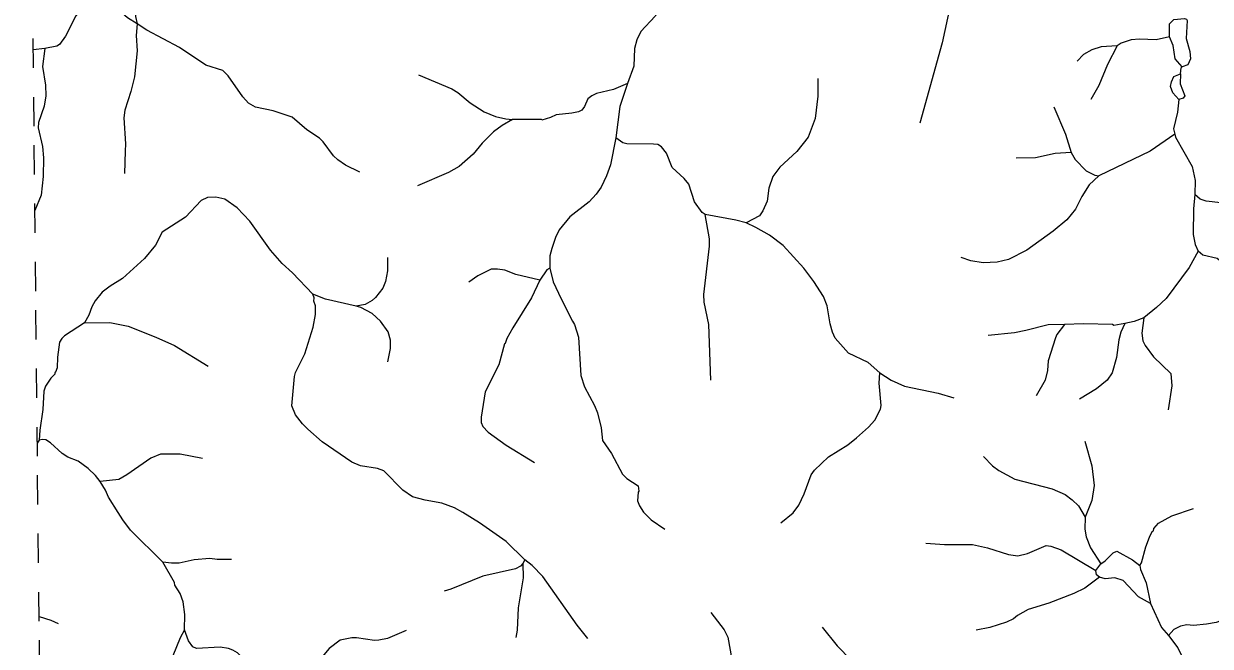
# Model space of a CAD drawing. Extents: x 346.5 to 372.4, y 7400.3 to 7428.2.
# Drawn here: x 346.625 to 350.684, y 7415.488 to 7417.62 of the extents above; entities that cross this region are included whole.
import ezdxf

# ---------------------------------------------------------------- set-up
doc = ezdxf.new("R2010")
doc.units = 0
doc.header["$LTSCALE"] = 0.032
doc.linetypes.add('SHORT_DASHED', pattern=[2.7, 1.5, -1.2])
for name, color, linetype, lineweight in [('2', 7, 'Continuous', 25), ('53', 7, 'SHORT_DASHED', 13), ('7', 7, 'Continuous', 25)]:
    doc.layers.add(name, color=color, linetype=linetype, lineweight=lineweight)

msp = doc.modelspace()

# ---------------------------------------------------------------- linework, layer by layer
at = {"layer": '2'}
for points in [[(346.9092, 7417.7395), (346.9181, 7417.7609), (346.9546, 7417.8075), (346.9588, 7417.8226), (346.9792, 7417.7976), (347.0001, 7417.758), (347.0065, 7417.6967), (347.0078, 7417.645), (347.0131, 7417.6189), (346.9804, 7417.6401), (346.9224, 7417.69), (346.9169, 7417.7019)], [(350.5445, 7417.5746), (350.5445, 7417.6194), (350.5603, 7417.6339), (350.5969, 7417.6371), (350.6034, 7417.6351), (350.6057, 7417.6305), (350.6019, 7417.5687), (350.6142, 7417.5248), (350.6164, 7417.4995), (350.6076, 7417.4794), (350.5878, 7417.4716), (350.5648, 7417.4992), (350.5572, 7417.5453)], [(350.5771, 7417.36), (350.5561, 7417.3836), (350.5481, 7417.4042), (350.5515, 7417.4209), (350.5602, 7417.4392), (350.583, 7417.4482), (350.582, 7417.4143), (350.598, 7417.3731), (350.5917, 7417.365)], [(350.2932, 7415.7481), (350.3102, 7415.771), (350.3255, 7415.7813), (350.3523, 7415.8081), (350.3652, 7415.8136), (350.4186, 7415.7841), (350.4432, 7415.7653), (350.446, 7415.7508), (350.4649, 7415.7055), (350.4799, 7415.6343), (350.4388, 7415.6579), (350.3864, 7415.7129), (350.3577, 7415.7228), (350.3245, 7415.7195), (350.3061, 7415.7246), (350.2951, 7415.7331)]]:
    msp.add_lwpolyline(points, close=True, dxfattribs=at)
at = {"layer": '53'}
msp.add_lwpolyline([(346.7311, 7410.4893), (346.7252, 7411.0543), (346.7194, 7411.6193), (346.7135, 7412.1842), (346.7076, 7412.7492), (346.7018, 7413.3141), (346.6959, 7413.8791), (346.69, 7414.444), (346.6841, 7415.009), (346.6783, 7415.574), (346.6724, 7416.1389), (346.6665, 7416.7039), (346.6607, 7417.2688), (346.6548, 7417.8338), (346.649, 7418.3987), (346.6431, 7418.9637), (346.6372, 7419.5286), (346.6314, 7420.0936), (346.6255, 7420.6585)], dxfattribs=at)
at = {"layer": '7'}
for p, q in [((346.6977, 7417.5353), (346.658, 7417.5308)), ((346.6787, 7416.1938), (346.6719, 7416.1833)), ((348.3401, 7415.7842), (348.333, 7415.7711))]:
    msp.add_line(p, q, dxfattribs=at)
for points in [[(349.873, 7418.0782), (349.8889, 7418.0263), (349.8889, 7417.9976), (349.8874, 7417.9785), (349.8666, 7417.8812), (349.7949, 7417.6804), (349.7678, 7417.5545), (349.6905, 7417.2795)], [(348.7308, 7417.9941), (348.7335, 7417.9735), (348.7421, 7417.9561), (348.7533, 7417.9426), (348.7597, 7417.9362), (348.7756, 7417.929), (348.8131, 7417.8995), (348.8194, 7417.8876), (348.8266, 7417.8573), (348.8218, 7417.8286), (348.8099, 7417.784), (348.8131, 7417.7234), (348.8043, 7417.6772), (348.786, 7417.6453), (348.7366, 7417.5927), (348.723, 7417.564), (348.7143, 7417.5353), (348.7127, 7417.4748), (348.6911, 7417.4155)], [(346.8612, 7417.7011), (346.8199, 7417.666), (346.8032, 7417.6469), (346.7689, 7417.5768), (346.7482, 7417.5481), (346.7386, 7417.5425), (346.6977, 7417.5353)], [(347.7747, 7417.1114), (347.7261, 7417.1353), (347.6997, 7417.1536), (347.6854, 7417.1672), (347.6503, 7417.215), (347.6368, 7417.2277), (347.5937, 7417.2564), (347.5436, 7417.3002), (347.479, 7417.3217), (347.4184, 7417.3337), (347.3945, 7417.3473), (347.3754, 7417.3696), (347.3252, 7417.4413), (347.3061, 7417.4596), (347.2479, 7417.478), (347.1586, 7417.5385), (347.0471, 7417.5975), (347.0131, 7417.6189), (347.01, 7417.5797), (347.0136, 7417.5274), (347.004, 7417.4381), (346.9921, 7417.3871), (346.9713, 7417.3234), (346.9674, 7417.2979), (346.9737, 7417.2086), (346.9729, 7417.1831), (346.9698, 7417.1074)], [(350.3661, 7417.5441), (350.3113, 7417.5401), (350.2795, 7417.5306), (350.2508, 7417.5146), (350.2293, 7417.4915)], [(350.3661, 7417.5441), (350.3329, 7417.4796), (350.3034, 7417.4078), (350.2755, 7417.3608)], [(350.5445, 7417.5746), (350.4994, 7417.564), (350.442, 7417.5672), (350.4134, 7417.5648), (350.3792, 7417.553), (350.3661, 7417.5441)], [(346.6977, 7417.5353), (346.69, 7417.4732), (346.6996, 7417.4094), (346.7012, 7417.3728), (346.6956, 7417.3377), (346.6757, 7417.2811), (346.6749, 7417.2628), (346.69, 7417.199), (346.6932, 7417.1608), (346.6924, 7417.097), (346.6852, 7417.0325), (346.6637, 7416.9807)], [(350.583, 7417.4482), (350.5846, 7417.4691), (350.5878, 7417.4716)], [(347.9755, 7417.4445), (348.0895, 7417.3967), (348.1102, 7417.3847), (348.1532, 7417.3488), (348.2002, 7417.3186), (348.2393, 7417.3026), (348.2744, 7417.2937), (348.2972, 7417.2921)], [(349.3423, 7417.4325), (349.3423, 7417.3712), (349.3327, 7417.2947), (349.3088, 7417.2309), (349.2697, 7417.1823), (349.2115, 7417.1281), (349.1884, 7417.0962), (349.1749, 7417.0572), (349.1685, 7417.0126), (349.1542, 7416.9791), (349.143, 7416.9623), (349.0967, 7416.9381)], [(348.6911, 7417.4155), (348.6425, 7417.3943), (348.5852, 7417.3807), (348.5684, 7417.3728), (348.5557, 7417.3624), (348.5437, 7417.3361), (348.5349, 7417.3242), (348.523, 7417.3186), (348.5007, 7417.313), (348.4465, 7417.3082), (348.4274, 7417.2986), (348.3979, 7417.2899), (348.3971, 7417.2923), (348.2972, 7417.2921)], [(348.6911, 7417.4155), (348.6648, 7417.3361), (348.6515, 7417.2287)], [(350.5771, 7417.36), (350.5719, 7417.317), (350.5583, 7417.26), (350.5629, 7417.2421)], [(350.1488, 7417.3353), (350.1894, 7417.2421), (350.209, 7417.1788)], [(348.2972, 7417.2921), (348.2616, 7417.2715), (348.2329, 7417.25), (348.1938, 7417.2102), (348.1628, 7417.1727), (348.115, 7417.1313), (348.0783, 7417.1106), (347.9731, 7417.0644)], [(348.6515, 7417.2287), (348.6322, 7417.1369), (348.6194, 7417.0986), (348.6011, 7417.0604), (348.5836, 7417.0357), (348.5596, 7417.0094), (348.4935, 7416.9591), (348.4576, 7416.9137), (348.4441, 7416.8882), (348.4321, 7416.85), (348.4258, 7416.8245), (348.4247, 7416.7825)], [(348.9569, 7416.9665), (348.9462, 7416.9737), (348.9199, 7417.0094), (348.9007, 7417.0707), (348.8848, 7417.0898), (348.8442, 7417.1273), (348.8242, 7417.1767), (348.8075, 7417.1982), (348.7948, 7417.2062), (348.7796, 7417.2078), (348.6888, 7417.2086), (348.6744, 7417.2118), (348.6515, 7417.2287)], [(350.5629, 7417.2421), (350.4787, 7417.1831), (350.3033, 7417.099)], [(350.5629, 7417.2421), (350.5652, 7417.2318), (350.6229, 7417.1305), (350.6325, 7417.0827), (350.6318, 7417.0351)], [(350.209, 7417.1788), (350.1536, 7417.1759), (350.0866, 7417.16), (350.0205, 7417.1592)], [(350.209, 7417.1788), (350.2229, 7417.1552), (350.2603, 7417.1161), (350.2901, 7417.1013), (350.3033, 7417.099)], [(350.3033, 7417.099), (350.2707, 7417.0683), (350.2452, 7417.0285), (350.2237, 7416.9847), (350.1942, 7416.948), (350.1472, 7416.9089), (350.0571, 7416.8444), (349.9942, 7416.8125), (349.9559, 7416.8037), (349.9081, 7416.8006), (349.8651, 7416.8077), (349.8324, 7416.8189)], [(351.235, 7417.0755), (351.1991, 7417.0875), (351.1609, 7417.0954), (351.0812, 7417.0795), (350.9569, 7417.0707), (350.8931, 7417.0699), (350.8732, 7417.0659), (350.8548, 7417.0532), (350.8222, 7417.0197), (350.7975, 7417.0117), (350.7465, 7417.0062), (350.721, 7417.0062), (350.67, 7417.0125), (350.65, 7417.0189), (350.6318, 7417.0351)], [(347.6145, 7416.6941), (347.5451, 7416.7663), (347.5101, 7416.7982), (347.4694, 7416.8444), (347.3985, 7416.944), (347.3555, 7416.9894), (347.3132, 7417.0189), (347.283, 7417.0261), (347.2543, 7417.0245), (347.232, 7417.0149), (347.1785, 7416.9575), (347.0988, 7416.9058), (347.0757, 7416.8611), (347.0383, 7416.8157), (346.9634, 7416.7479), (346.9211, 7416.7216), (346.894, 7416.7001), (346.8701, 7416.6707), (346.859, 7416.6507), (346.8486, 7416.622), (346.8332, 7416.5956)], [(350.6318, 7417.0351), (350.6269, 7416.9855), (350.6261, 7416.8978), (350.6333, 7416.8643), (350.6432, 7416.8406)], [(348.9757, 7416.3997), (348.9693, 7416.5902), (348.9533, 7416.6667), (348.9517, 7416.6922), (348.9717, 7416.8579), (348.9709, 7416.8834), (348.9569, 7416.9665)], [(349.0967, 7416.9381), (349.0617, 7416.9472), (348.9569, 7416.9665)], [(349.5537, 7416.4239), (349.5144, 7416.4602), (349.4474, 7416.4921), (349.4012, 7416.5431), (349.3917, 7416.5631), (349.3845, 7416.5918), (349.3741, 7416.6539), (349.3614, 7416.6858), (349.3287, 7416.7368), (349.2936, 7416.783), (349.2235, 7416.8603), (349.1765, 7416.8962), (349.1302, 7416.9217), (349.0967, 7416.9381)], [(347.8695, 7416.8189), (347.8695, 7416.7735), (347.8631, 7416.7368), (347.8544, 7416.7145), (347.8289, 7416.6818), (347.8177, 7416.6722), (347.7938, 7416.6579), (347.7627, 7416.6531)], [(350.6432, 7416.8406), (350.6126, 7416.7846), (350.5337, 7416.6794), (350.501, 7416.6483), (350.4572, 7416.6129)], [(351.0389, 7416.6472), (351.0127, 7416.6459), (350.9808, 7416.6491), (350.9672, 7416.6619), (350.9585, 7416.6882), (350.9489, 7416.7009), (350.9266, 7416.7129), (350.8955, 7416.7241), (350.8676, 7416.7615), (350.8485, 7416.7727), (350.8326, 7416.7774), (350.815, 7416.7782), (350.768, 7416.7655), (350.7082, 7416.8157), (350.6588, 7416.8276), (350.6432, 7416.8406)], [(348.3915, 7416.7417), (348.3094, 7416.7607), (348.2712, 7416.7758), (348.2457, 7416.7798), (348.2241, 7416.779), (348.1787, 7416.7567), (348.1476, 7416.7352)], [(348.4247, 7416.7825), (348.4145, 7416.7769), (348.3915, 7416.7417)], [(348.4247, 7416.7825), (348.4369, 7416.736), (348.464, 7416.6778), (348.5023, 7416.6013), (348.5094, 7416.5894), (348.523, 7416.5471), (348.5318, 7416.4148), (348.5437, 7416.3766), (348.578, 7416.3128), (348.5883, 7416.2873), (348.6011, 7416.2363), (348.6059, 7416.1925), (348.6362, 7416.1479), (348.6736, 7416.0777), (348.6888, 7416.0626), (348.727, 7416.0371), (348.7302, 7416.0188), (348.727, 7416.0164), (348.7254, 7415.9861), (348.7318, 7415.9685), (348.7453, 7415.9478), (348.7724, 7415.9207), (348.8187, 7415.8897)], [(348.3915, 7416.7417), (348.362, 7416.681), (348.2982, 7416.579), (348.2783, 7416.5423), (348.2727, 7416.5248), (348.2696, 7416.5232), (348.2512, 7416.4515), (348.2042, 7416.3591), (348.1899, 7416.273), (348.1907, 7416.2539), (348.1962, 7416.2411), (348.2146, 7416.2212), (348.2759, 7416.1765), (348.3724, 7416.1176)], [(348.3401, 7415.7842), (348.2759, 7415.8474), (348.1851, 7415.9104), (348.1277, 7415.9462), (348.099, 7415.9622), (348.056, 7415.9781), (347.9986, 7415.9885), (347.9556, 7416.0004), (347.9221, 7416.0227), (347.8568, 7416.0889), (347.836, 7416.0968), (347.7771, 7416.1064), (347.7484, 7416.1184), (347.6463, 7416.1885), (347.5977, 7416.2315), (347.5786, 7416.2499), (347.5555, 7416.281), (347.5427, 7416.3112), (347.5515, 7416.4117), (347.5555, 7416.426), (347.5866, 7416.4898), (347.6153, 7416.5806), (347.6232, 7416.6236), (347.624, 7416.6539), (347.6179, 7416.67), (347.6186, 7416.6817), (347.6145, 7416.6941)], [(347.7627, 7416.6531), (347.6575, 7416.6762), (347.6145, 7416.6941)], [(347.8711, 7416.4619), (347.8807, 7416.5073), (347.8807, 7416.536), (347.8719, 7416.5647), (347.8456, 7416.6013), (347.8169, 7416.6276), (347.7788, 7416.648), (347.7627, 7416.6531)], [(350.4572, 7416.6129), (350.4237, 7416.6005), (350.3928, 7416.5932)], [(350.4572, 7416.6129), (350.45, 7416.5599), (350.454, 7416.5344), (350.462, 7416.5176), (350.4907, 7416.4794), (350.5496, 7416.422), (350.5528, 7416.3798), (350.5409, 7416.2977)], [(346.8332, 7416.5956), (346.7649, 7416.5511), (346.7562, 7416.5423), (346.7474, 7416.5296), (346.741, 7416.4786), (346.7394, 7416.4419), (346.7346, 7416.4268), (346.7315, 7416.4252), (346.7315, 7416.4204), (346.7179, 7416.4061), (346.6996, 7416.379), (346.694, 7416.3622), (346.6908, 7416.2985), (346.6804, 7416.2284), (346.6787, 7416.1938)], [(346.8332, 7416.5956), (346.9195, 7416.5973), (346.9825, 7416.5846), (347.0773, 7416.5471), (347.1411, 7416.5176), (347.2567, 7416.4475)], [(350.1857, 7416.59), (350.1296, 7416.5886), (350.0531, 7416.5694), (350.0149, 7416.5615), (349.9248, 7416.5519)], [(350.1857, 7416.59), (350.1599, 7416.5551), (350.1551, 7416.5439), (350.1296, 7416.4658), (350.128, 7416.4324), (350.1201, 7416.3989), (350.089, 7416.3455)], [(350.3928, 7416.5932), (350.3542, 7416.587), (350.3504, 7416.5894), (350.2508, 7416.5917), (350.1857, 7416.59)], [(350.3928, 7416.5932), (350.3783, 7416.5631), (350.3719, 7416.5376), (350.3639, 7416.477), (350.3488, 7416.4244), (350.3321, 7416.3997), (350.2954, 7416.3694), (350.2372, 7416.3343)], [(349.2155, 7415.9104), (349.2578, 7415.9446), (349.2769, 7415.9717), (349.2952, 7416.01), (349.3191, 7416.0753), (349.3311, 7416.0913), (349.3781, 7416.1367), (349.4443, 7416.1781), (349.4738, 7416.202), (349.5152, 7416.2379), (349.5367, 7416.2618), (349.5566, 7416.3001), (349.559, 7416.3128), (349.5518, 7416.3893), (349.5537, 7416.4239)], [(349.5537, 7416.4239), (349.5925, 7416.3989), (349.6387, 7416.3782), (349.7535, 7416.3551), (349.8069, 7416.3383)], [(346.8867, 7416.0525), (346.8715, 7416.0725), (346.8462, 7416.0968), (346.8112, 7416.1215), (346.7761, 7416.1359), (346.757, 7416.1479), (346.7171, 7416.1845), (346.7012, 7416.195), (346.6884, 7416.1964), (346.6787, 7416.1938)], [(350.2556, 7416.1909), (350.2795, 7416.1056), (350.2874, 7416.0387), (350.2795, 7415.9877), (350.2569, 7415.9299)], [(347.2375, 7416.1311), (347.1602, 7416.1455), (347.0933, 7416.1463), (347.0606, 7416.1327), (346.9785, 7416.0753), (346.9506, 7416.0594), (346.8867, 7416.0525)], [(349.9089, 7416.1383), (349.94, 7416.1056), (349.9615, 7416.0905), (350.0165, 7416.0602), (350.144, 7416.0275), (350.1878, 7416.0076), (350.2117, 7415.9901), (350.234, 7415.9685), (350.2569, 7415.9299)], [(347.1009, 7415.7761), (346.9913, 7415.8857), (346.9642, 7415.9207), (346.949, 7415.9462), (346.9155, 7415.9988), (346.9052, 7416.0227), (346.8867, 7416.0525)], [(350.4432, 7415.7653), (350.4491, 7415.7739), (350.4643, 7415.8283), (350.4771, 7415.8618), (350.4859, 7415.8809), (350.4898, 7415.8833), (350.4914, 7415.8912), (350.5074, 7415.9096), (350.5528, 7415.9343), (350.6277, 7415.9598)], [(350.2569, 7415.9299), (350.2555, 7415.8889), (350.2595, 7415.8634), (350.2747, 7415.8251), (350.3102, 7415.771)], [(349.7112, 7415.841), (349.7758, 7415.8362), (349.8714, 7415.8362), (349.9224, 7415.8251), (349.9942, 7415.802), (350.026, 7415.798), (350.0595, 7415.806), (350.1233, 7415.8331), (350.1392, 7415.8315), (350.1743, 7415.8187), (350.2932, 7415.7481)], [(347.3363, 7415.7853), (347.2877, 7415.7852), (347.2622, 7415.7884), (347.208, 7415.7836), (347.157, 7415.7733), (347.1315, 7415.7725), (347.1009, 7415.7761)], [(347.1759, 7415.5441), (347.1762, 7415.5972), (347.1714, 7415.6402), (347.1602, 7415.6689), (347.1427, 7415.6976), (347.1411, 7415.7064), (347.1009, 7415.7761)], [(348.333, 7415.7711), (348.3247, 7415.7628), (348.3078, 7415.7534), (348.1963, 7415.7279), (348.0863, 7415.6832), (348.0632, 7415.6769)], [(348.333, 7415.7711), (348.3341, 7415.7231), (348.3174, 7415.6195), (348.3134, 7415.543), (348.3086, 7415.5183)], [(348.5557, 7415.5151), (348.5182, 7415.5605), (348.4011, 7415.7271), (348.3644, 7415.7645), (348.3401, 7415.7842)], [(350.8198, 7415.7732), (350.8054, 7415.747), (350.7935, 7415.6817), (350.7815, 7415.6434), (350.7513, 7415.594), (350.7329, 7415.5796), (350.705, 7415.5701), (350.6716, 7415.5637), (350.6269, 7415.5597), (350.6046, 7415.5613), (350.5823, 7415.5573), (350.56, 7415.5462), (350.5416, 7415.525)], [(350.3061, 7415.7246), (350.2556, 7415.6872), (350.2173, 7415.6689), (350.1328, 7415.6362), (350.0619, 7415.6139), (350.0252, 7415.594), (350.0117, 7415.582), (349.9878, 7415.5709), (349.9304, 7415.5525), (349.8834, 7415.543)], [(350.4799, 7415.6343), (350.5177, 7415.5525), (350.5416, 7415.525)], [(346.6782, 7415.5903), (346.7187, 7415.578), (346.7434, 7415.5661)], [(348.9757, 7415.6043), (349.0211, 7415.5446), (349.0338, 7415.5191), (349.0474, 7415.4426), (349.0538, 7415.4171), (349.0585, 7415.4099), (349.0633, 7415.3533), (349.0713, 7415.3151), (349.0777, 7415.2529), (349.0904, 7415.2146), (349.0968, 7415.1764), (349.1016, 7415.1708), (349.1154, 7415.1221)], [(349.3574, 7415.5533), (349.4084, 7415.4896), (349.5024, 7415.3923), (349.5319, 7415.374), (349.6013, 7415.3541), (349.6284, 7415.327), (349.6467, 7415.3031), (349.6483, 7415.2967), (349.6865, 7415.2609), (349.7009, 7415.2537), (349.7583, 7415.2489), (349.7774, 7415.2393), (349.8109, 7415.1955), (349.8475, 7415.1772), (349.8682, 7415.1596), (349.8865, 7415.1254), (349.9073, 7415.1015), (349.9224, 7415.0975), (349.974, 7415.0972)], [(347.1759, 7415.5441), (347.1611, 7415.5173), (347.1004, 7415.3685), (347.0654, 7415.3143), (347.0454, 7415.2904), (347.0064, 7415.2338), (347.0008, 7415.2186), (346.9737, 7415.1732), (346.9562, 7415.1094), (346.9458, 7415.0545)], [(347.2037, 7415.4867), (347.1893, 7415.5074), (347.1759, 7415.5441)], [(347.9341, 7415.5422), (347.8695, 7415.5151), (347.8408, 7415.5087), (347.8249, 7415.5079), (347.7643, 7415.5175), (347.7484, 7415.5175), (347.7085, 7415.5095), (347.6703, 7415.4808), (347.6352, 7415.4378), (347.6049, 7415.4075), (347.5491, 7415.3389), (347.5236, 7415.3246), (347.5077, 7415.3222), (347.4918, 7415.323), (347.475, 7415.331), (347.4551, 7415.3477), (347.4312, 7415.3772), (347.4112, 7415.4091), (347.3563, 7415.4657), (347.3403, 7415.4744), (347.326, 7415.4808), (347.2973, 7415.4848), (347.2168, 7415.4805), (347.2037, 7415.4867)], [(350.5416, 7415.525), (350.5735, 7415.4824), (350.5863, 7415.4569), (350.6118, 7415.3932), (350.6213, 7415.3501), (350.6206, 7415.3214), (350.6102, 7415.2529), (350.6134, 7415.1397), (350.6078, 7415.1158), (350.5966, 7415.0967), (350.5687, 7415.0576), (350.5425, 7415.0369), (350.5225, 7415.0194), (350.5042, 7414.9965)]]:
    msp.add_lwpolyline(points, dxfattribs=at)

doc.saveas('drawing.dxf')
